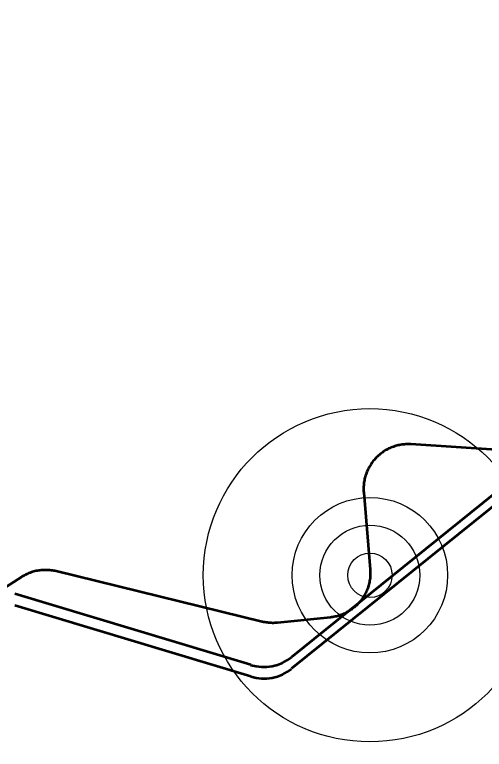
# Model space of a CAD drawing. Extents: x -1643653 to 4543381, y 1624270 to 13878484.
# Drawn here: x 687587 to 688644, y 8944044 to 8945698 of the extents above; entities that cross this region are included whole.
import ezdxf

# ---------------------------------------------------------------- set-up
doc = ezdxf.new("R2010")
doc.units = 0
doc.header["$LTSCALE"] = 200
for name, color, linetype, lineweight in [('1', 7, 'Continuous', 13), ('15', 7, 'Continuous', 25), ('27', 7, 'Continuous', 53), ('28', 7, 'Continuous', 53), ('29', 7, 'Continuous', 13), ('60', 7, 'Continuous', 53)]:
    doc.layers.add(name, color=color, linetype=linetype, lineweight=lineweight)

msp = doc.modelspace()

# ---------------------------------------------------------------- linework, layer by layer
at = {"layer": '1', "lineweight": 25}
msp.add_spline([(814781, 9009175.5), (814787.2, 9009173.4), (814796.9, 9009173.4), (814799.4, 9009172.4), (814805.1, 9009174.5), (814805.6, 9009176.5), (814811.7, 9009179.5), (814811.7, 9009179.5), (814801.5, 9009181), (814790.7, 9009181.5), (814784.1, 9009183.1), (814777.4, 9009185.1), (814778.4, 9009175.5)], degree=3, dxfattribs=at)
at = {"layer": '15'}
for radius in [375, 175, 112.5, 50]:
    msp.add_circle((688386.9, 8944435.9), radius, dxfattribs=at)
at = {"layer": '27'}
for points in [[(688683.2, 8944717.6), (688479, 8944730.6), (688476.2, 8944730.7), (688473.4, 8944730.8), (688470.6, 8944730.8), (688467.7, 8944730.7), (688464.9, 8944730.5), (688462.1, 8944730.2), (688459.3, 8944729.9), (688456.5, 8944729.5), (688453.7, 8944729), (688450.9, 8944728.4)], [(688683.2, 8944717.6), (688479, 8944730.6), (688476.2, 8944730.7), (688473.4, 8944730.8), (688470.6, 8944730.8), (688467.7, 8944730.7), (688464.9, 8944730.5), (688462.1, 8944730.2), (688459.3, 8944729.9), (688456.5, 8944729.5), (688453.7, 8944729), (688450.9, 8944728.4)], [(688450.9, 8944728.4), (688448.2, 8944727.8), (688445.5, 8944727), (688442.7, 8944726.2), (688440.1, 8944725.3), (688437.4, 8944724.4), (688434.8, 8944723.3), (688432.2, 8944722.2), (688429.6, 8944721), (688427.1, 8944719.8), (688424.6, 8944718.4), (688422.1, 8944717.1), (688419.7, 8944715.6), (688417.3, 8944714.1), (688415, 8944712.4), (688412.7, 8944710.8), (688410.5, 8944709.1), (688408.3, 8944707.3), (688406.1, 8944705.4), (688404, 8944703.5), (688402, 8944701.5), (688400, 8944699.5), (688398.1, 8944697.4), (688396.3, 8944695.3), (688394.5, 8944693.1), (688392.8, 8944690.9), (688391.1, 8944688.6), (688389.5, 8944686.2), (688388, 8944683.9), (688386.5, 8944681.4), (688385.1, 8944679), (688383.8, 8944676.5), (688382.5, 8944674), (688381.3, 8944671.4), (688380.2, 8944668.8), (688379.2, 8944666.2), (688378.2, 8944663.5), (688377.3, 8944660.8), (688376.5, 8944658.1), (688375.8, 8944655.4), (688375.1, 8944652.6), (688374.5, 8944649.8), (688374, 8944647.1), (688373.6, 8944644.3), (688373.3, 8944641.5), (688373, 8944638.7), (688372.8, 8944635.8), (688372.7, 8944633), (688372.7, 8944630.2), (688372.8, 8944627.3), (688372.9, 8944624.5), (688373.1, 8944622.5), (688387.5, 8944448.8), (688387.7, 8944446), (688387.8, 8944443.2), (688387.9, 8944440.3), (688387.8, 8944437.5), (688387.7, 8944434.7), (688387.5, 8944431.9), (688387.2, 8944429.1), (688386.8, 8944426.2), (688386.4, 8944423.5), (688385.9, 8944420.7), (688385.3, 8944417.9), (688384.6, 8944415.2), (688383.8, 8944412.4), (688383, 8944409.7), (688382.1, 8944407.1), (688381.1, 8944404.4), (688380.1, 8944401.8), (688378.9, 8944399.2), (688377.7, 8944396.6), (688376.4, 8944394.1), (688375.1, 8944391.6), (688373.7, 8944389.2), (688372.2, 8944386.8), (688370.6, 8944384.4), (688369, 8944382.1), (688367.3, 8944379.8), (688365.6, 8944377.6), (688363.8, 8944375.4), (688361.9, 8944373.3), (688360, 8944371.2), (688358, 8944369.2), (688355.9, 8944367.3), (688353.8, 8944365.4), (688351.7, 8944363.5), (688349.5, 8944361.8), (688347.2, 8944360.1), (688344.9, 8944358.4), (688342.6, 8944356.8), (688340.2, 8944355.3), (688337.8, 8944353.9), (688335.3, 8944352.5), (688332.8, 8944351.2), (688330.2, 8944349.9), (688327.7, 8944348.8), (688325.1, 8944347.7), (688322.4, 8944346.7), (688319.7, 8944345.7), (688317.1, 8944344.9)], [(688450.9, 8944728.4), (688448.2, 8944727.8), (688445.5, 8944727), (688442.7, 8944726.2), (688440.1, 8944725.3), (688437.4, 8944724.4), (688434.8, 8944723.3), (688432.2, 8944722.2), (688429.6, 8944721), (688427.1, 8944719.8), (688424.6, 8944718.4), (688422.1, 8944717.1), (688419.7, 8944715.6), (688417.3, 8944714.1), (688415, 8944712.4), (688412.7, 8944710.8), (688410.5, 8944709.1), (688408.3, 8944707.3), (688406.1, 8944705.4), (688404, 8944703.5), (688402, 8944701.5), (688400, 8944699.5), (688398.1, 8944697.4), (688396.3, 8944695.3), (688394.5, 8944693.1), (688392.8, 8944690.9), (688391.1, 8944688.6), (688389.5, 8944686.2), (688388, 8944683.9), (688386.5, 8944681.4), (688385.1, 8944679), (688383.8, 8944676.5), (688382.5, 8944674), (688381.3, 8944671.4), (688380.2, 8944668.8), (688379.2, 8944666.2), (688378.2, 8944663.5), (688377.3, 8944660.8), (688376.5, 8944658.1), (688375.8, 8944655.4), (688375.1, 8944652.6), (688374.5, 8944649.8), (688374, 8944647.1), (688373.6, 8944644.3), (688373.3, 8944641.5), (688373, 8944638.7), (688372.8, 8944635.8), (688372.7, 8944633), (688372.7, 8944630.2), (688372.8, 8944627.3), (688372.9, 8944624.5), (688373.1, 8944622.5), (688387.5, 8944448.8), (688387.7, 8944446), (688387.8, 8944443.2), (688387.9, 8944440.3), (688387.8, 8944437.5), (688387.7, 8944434.7), (688387.5, 8944431.9), (688387.2, 8944429.1), (688386.8, 8944426.2), (688386.4, 8944423.5), (688385.9, 8944420.7), (688385.3, 8944417.9), (688384.6, 8944415.2), (688383.8, 8944412.4), (688383, 8944409.7), (688382.1, 8944407.1), (688381.1, 8944404.4), (688380.1, 8944401.8), (688378.9, 8944399.2), (688377.7, 8944396.6), (688376.4, 8944394.1), (688375.1, 8944391.6), (688373.7, 8944389.2), (688372.2, 8944386.8), (688370.6, 8944384.4), (688369, 8944382.1), (688367.3, 8944379.8), (688365.6, 8944377.6), (688363.8, 8944375.4), (688361.9, 8944373.3), (688360, 8944371.2), (688358, 8944369.2), (688355.9, 8944367.3), (688353.8, 8944365.4), (688351.7, 8944363.5), (688349.5, 8944361.8), (688347.2, 8944360.1), (688344.9, 8944358.4), (688342.6, 8944356.8), (688340.2, 8944355.3), (688337.8, 8944353.9), (688335.3, 8944352.5), (688332.8, 8944351.2), (688330.2, 8944349.9), (688327.7, 8944348.8), (688325.1, 8944347.7), (688322.4, 8944346.7), (688319.7, 8944345.7), (688317.1, 8944344.9)], [(688317.1, 8944344.9), (688314.3, 8944344.1), (688311.6, 8944343.4), (688308.8, 8944342.8), (688306.1, 8944342.2), (688303.3, 8944341.7), (688300.5, 8944341.3), (688298, 8944341), (688178.7, 8944328.9), (688175.9, 8944328.7), (688173.1, 8944328.5), (688170.2, 8944328.4), (688167.4, 8944328.4), (688164.6, 8944328.5), (688161.8, 8944328.6), (688159, 8944328.8), (688156.1, 8944329.2), (688153.3, 8944329.6), (688150.6, 8944330), (688147.8, 8944330.6), (688145, 8944331.2), (688144.8, 8944331.2), (687680.7, 8944444.8), (687678, 8944445.5), (687675.2, 8944446), (687672.4, 8944446.5), (687669.6, 8944446.9), (687666.8, 8944447.2), (687664, 8944447.5), (687661.1, 8944447.6), (687658.3, 8944447.7), (687655.5, 8944447.7), (687652.7, 8944447.6), (687649.8, 8944447.5), (687647, 8944447.2), (687644.2, 8944446.9), (687641.4, 8944446.5), (687638.6, 8944446), (687635.8, 8944445.5), (687633.1, 8944444.8), (687630.3, 8944444.1), (687627.6, 8944443.3), (687624.9, 8944442.5), (687622.3, 8944441.5), (687619.6, 8944440.5), (687617, 8944439.4), (687614.5, 8944438.2), (687611.9, 8944437), (687609.4, 8944435.7), (687606.9, 8944434.3), (687604.5, 8944432.9), (687603.3, 8944432.1), (687481.9, 8944355)], [(688317.1, 8944344.9), (688314.3, 8944344.1), (688311.6, 8944343.4), (688308.8, 8944342.8), (688306.1, 8944342.2), (688303.3, 8944341.7), (688300.5, 8944341.3), (688298, 8944341), (688178.7, 8944328.9), (688175.9, 8944328.7), (688173.1, 8944328.5), (688170.2, 8944328.4), (688167.4, 8944328.4), (688164.6, 8944328.5), (688161.8, 8944328.6), (688159, 8944328.8), (688156.1, 8944329.2), (688153.3, 8944329.6), (688150.6, 8944330), (688147.8, 8944330.6), (688145, 8944331.2), (688144.8, 8944331.2), (687680.7, 8944444.8), (687678, 8944445.5), (687675.2, 8944446), (687672.4, 8944446.5), (687669.6, 8944446.9), (687666.8, 8944447.2), (687664, 8944447.5), (687661.1, 8944447.6), (687658.3, 8944447.7), (687655.5, 8944447.7), (687652.7, 8944447.6), (687649.8, 8944447.5), (687647, 8944447.2), (687644.2, 8944446.9), (687641.4, 8944446.5), (687638.6, 8944446), (687635.8, 8944445.5), (687633.1, 8944444.8), (687630.3, 8944444.1), (687627.6, 8944443.3), (687624.9, 8944442.5), (687622.3, 8944441.5), (687619.6, 8944440.5), (687617, 8944439.4), (687614.5, 8944438.2), (687611.9, 8944437), (687609.4, 8944435.7), (687606.9, 8944434.3), (687604.5, 8944432.9), (687603.3, 8944432.1), (687481.9, 8944355)]]:
    msp.add_lwpolyline(points, dxfattribs=at)
at = {"layer": '28'}
for p, q in [((688923.1, 8944825.9), (688210.7, 8944251.8)), ((688923.1, 8944825.9), (688210.7, 8944251.8)), ((688923.1, 8944799.8), (688210.7, 8944225.7)), ((688119.1, 8944233.9), (687587.4, 8944394.2)), ((688119.1, 8944233.9), (687587.4, 8944394.2)), ((688119.1, 8944207.8), (687587.4, 8944368))]:
    msp.add_line(p, q, dxfattribs=at)
for centre in [(688148, 8944329.6), (688148, 8944329.6), (688148, 8944303.5)]:
    msp.add_ellipse(centre, major_axis=(-71.2, -70.3), ratio=0.999552, start_param=0.498764, end_param=1.469966, dxfattribs=at)
at = {"layer": '29', "lineweight": 53}
for p, q in [((688923.1, 8944825.9), (688210.7, 8944251.8)), ((688119.1, 8944233.9), (687587.4, 8944394.2))]:
    msp.add_line(p, q, dxfattribs=at)
msp.add_ellipse((688148, 8944329.6), major_axis=(-71.2, -70.3), ratio=0.999552, start_param=0.498764, end_param=1.469966, dxfattribs=at)
at = {"layer": '60'}
for points in [[(688683.2, 8944717.6), (688479, 8944730.6), (688476.2, 8944730.7), (688473.4, 8944730.8), (688470.6, 8944730.8), (688467.7, 8944730.7), (688464.9, 8944730.5), (688462.1, 8944730.2), (688459.3, 8944729.9), (688456.5, 8944729.5), (688453.7, 8944729), (688450.9, 8944728.4)], [(688450.9, 8944728.4), (688448.2, 8944727.8), (688445.5, 8944727), (688442.7, 8944726.2), (688440.1, 8944725.3), (688437.4, 8944724.4), (688434.8, 8944723.3), (688432.2, 8944722.2), (688429.6, 8944721), (688427.1, 8944719.8), (688424.6, 8944718.4), (688422.1, 8944717.1), (688419.7, 8944715.6), (688417.3, 8944714.1), (688415, 8944712.4), (688412.7, 8944710.8), (688410.5, 8944709.1), (688408.3, 8944707.3), (688406.1, 8944705.4), (688404, 8944703.5), (688402, 8944701.5), (688400, 8944699.5), (688398.1, 8944697.4), (688396.3, 8944695.3), (688394.5, 8944693.1), (688392.8, 8944690.9), (688391.1, 8944688.6), (688389.5, 8944686.2), (688388, 8944683.9), (688386.5, 8944681.4), (688385.1, 8944679), (688383.8, 8944676.5), (688382.5, 8944674), (688381.3, 8944671.4), (688380.2, 8944668.8), (688379.2, 8944666.2), (688378.2, 8944663.5), (688377.3, 8944660.8), (688376.5, 8944658.1), (688375.8, 8944655.4), (688375.1, 8944652.6), (688374.5, 8944649.8), (688374, 8944647.1), (688373.6, 8944644.3), (688373.3, 8944641.5), (688373, 8944638.7), (688372.8, 8944635.8), (688372.7, 8944633), (688372.7, 8944630.2), (688372.8, 8944627.3), (688372.9, 8944624.5), (688373.1, 8944622.5), (688387.5, 8944448.8), (688387.7, 8944446), (688387.8, 8944443.2), (688387.9, 8944440.3), (688387.8, 8944437.5), (688387.7, 8944434.7), (688387.5, 8944431.9), (688387.2, 8944429.1), (688386.8, 8944426.2), (688386.4, 8944423.5), (688385.9, 8944420.7), (688385.3, 8944417.9), (688384.6, 8944415.2), (688383.8, 8944412.4), (688383, 8944409.7), (688382.1, 8944407.1), (688381.1, 8944404.4), (688380.1, 8944401.8), (688378.9, 8944399.2), (688377.7, 8944396.6), (688376.4, 8944394.1), (688375.1, 8944391.6), (688373.7, 8944389.2), (688372.2, 8944386.8), (688370.6, 8944384.4), (688369, 8944382.1), (688367.3, 8944379.8), (688365.6, 8944377.6), (688363.8, 8944375.4), (688361.9, 8944373.3), (688360, 8944371.2), (688358, 8944369.2), (688355.9, 8944367.3), (688353.8, 8944365.4), (688351.7, 8944363.5), (688349.5, 8944361.8), (688347.2, 8944360.1), (688344.9, 8944358.4), (688342.6, 8944356.8), (688340.2, 8944355.3), (688337.8, 8944353.9), (688335.3, 8944352.5), (688332.8, 8944351.2), (688330.2, 8944349.9), (688327.7, 8944348.8), (688325.1, 8944347.7), (688322.4, 8944346.7), (688319.7, 8944345.7), (688317.1, 8944344.9)], [(688317.1, 8944344.9), (688314.3, 8944344.1), (688311.6, 8944343.4), (688308.8, 8944342.8), (688306.1, 8944342.2), (688303.3, 8944341.7), (688300.5, 8944341.3), (688298, 8944341), (688178.7, 8944328.9), (688175.9, 8944328.7), (688173.1, 8944328.5), (688170.2, 8944328.4), (688167.4, 8944328.4), (688164.6, 8944328.5), (688161.8, 8944328.6), (688159, 8944328.8), (688156.1, 8944329.2), (688153.3, 8944329.6), (688150.6, 8944330), (688147.8, 8944330.6), (688145, 8944331.2), (688144.8, 8944331.2), (687680.7, 8944444.8), (687678, 8944445.5), (687675.2, 8944446), (687672.4, 8944446.5), (687669.6, 8944446.9), (687666.8, 8944447.2), (687664, 8944447.5), (687661.1, 8944447.6), (687658.3, 8944447.7), (687655.5, 8944447.7), (687652.7, 8944447.6), (687649.8, 8944447.5), (687647, 8944447.2), (687644.2, 8944446.9), (687641.4, 8944446.5), (687638.6, 8944446), (687635.8, 8944445.5), (687633.1, 8944444.8), (687630.3, 8944444.1), (687627.6, 8944443.3), (687624.9, 8944442.5), (687622.3, 8944441.5), (687619.6, 8944440.5), (687617, 8944439.4), (687614.5, 8944438.2), (687611.9, 8944437), (687609.4, 8944435.7), (687606.9, 8944434.3), (687604.5, 8944432.9), (687603.3, 8944432.1), (687481.9, 8944355)]]:
    msp.add_lwpolyline(points, dxfattribs=at)

doc.saveas('drawing.dxf')
